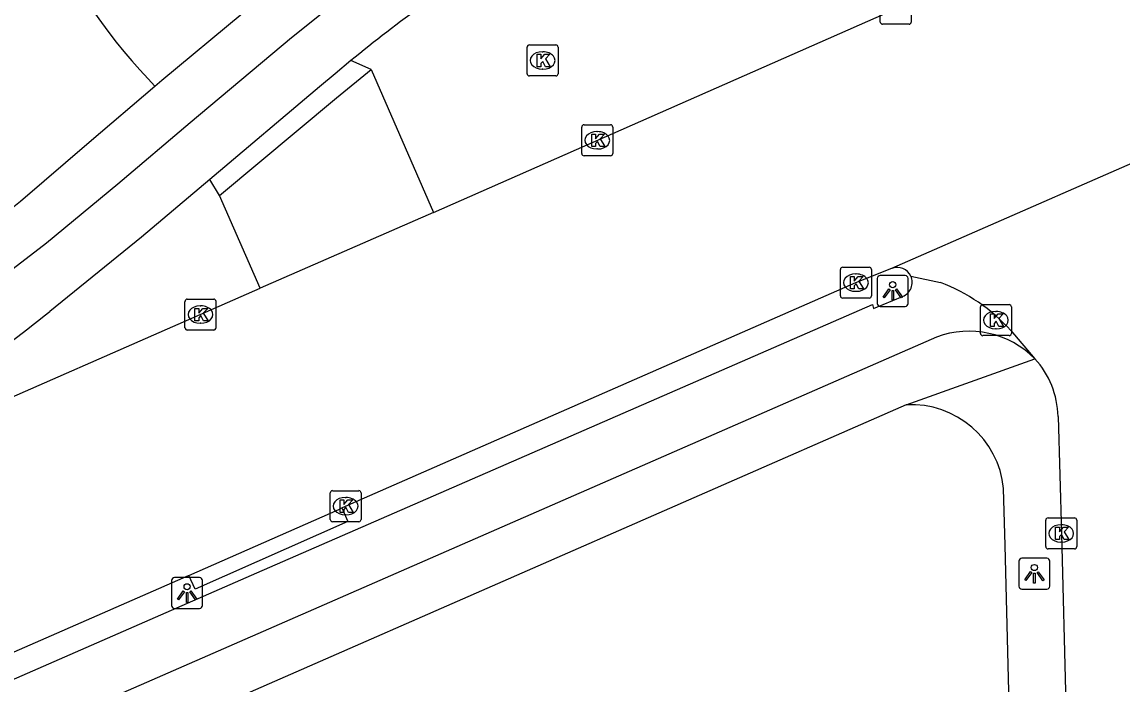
# Model space of a CAD drawing. Extents: x 157321 to 158827, y 386650 to 388532.
# Drawn here: x 157835.57 to 157871.09, y 387763.9 to 387785.3 of the extents above; entities that cross this region are included whole.
import ezdxf

# ---------------------------------------------------------------- set-up
doc = ezdxf.new("R2010")
doc.units = 0
for name, color, linetype in [('IMGEO_Berm_open', 7, 'Continuous'), ('IMGEO_Fietspad_open', 7, 'Continuous'), ('IMGEO_Kolk', 7, 'Continuous'), ('IMGEO_Lichtpunt', 7, 'Continuous'), ('IMGEO_Rijbaan_lokaal_gesloten', 7, 'Continuous'), ('IMGEO_Rijbaan_lokaal_open', 7, 'Continuous'), ('IMGEO_Voetpad_open', 7, 'Continuous')]:
    doc.layers.add(name, color=color, linetype=linetype)

msp = doc.modelspace()

# ---------------------------------------------------------------- linework, layer by layer
at = {"layer": 'IMGEO_Berm_open'}
for points in [[(157846.842, 387783.768), (157846.191, 387784.05)], [(157841.945, 387779.7), (157841.637, 387780.213)], [(157845.904, 387769.619), (157846.099, 387769.175), (157841.159, 387766.996), (157840.962, 387767.442)]]:
    msp.add_lwpolyline(points, dxfattribs=at)
at = {"layer": 'IMGEO_Fietspad_open'}
for points in [[(157846.354, 387786.457), (157844.279, 387784.789), (157840.999, 387782.043), (157838.663, 387780.059), (157836.365, 387778.156), (157834.719, 387776.897)], [(157846.191, 387784.05), (157845.684, 387783.629), (157845.183, 387783.202), (157841.637, 387780.213)], [(157841.637, 387780.213), (157839.427, 387778.35), (157836.471, 387775.957)], [(157769.959, 387734.638), (157770.171, 387734.176), (157788.445, 387742.834), (157797.893, 387747.327), (157803.739, 387750), (157804.677, 387750.444), (157810.091, 387752.884), (157815.175, 387755.151), (157823.216, 387758.725), (157835.06, 387763.984), (157843.156, 387767.523), (157863.031, 387776.185), (157863.068, 387776.049), (157864.008, 387776.443)], [(157865.106, 387775.129), (157836.688, 387762.719), (157830.503, 387759.975), (157825.13, 387757.594), (157817.687, 387754.31), (157812.222, 387751.857), (157808.098, 387750), (157806.723, 387749.381), (157800.368, 387746.45), (157793.841, 387743.435), (157789.197, 387741.196), (157779.548, 387736.625), (157767.728, 387731.043)]]:
    msp.add_lwpolyline(points, dxfattribs=at)
for centre, radius, start, end in [((157877.457, 387745.859), 49.357, 122.4253, 129.3066), ((157863.825, 387776.898), 0.491, 291.8875, 23.5117), ((157813.483, 387804.213), 36.426, 297.6939, 309.1301), ((157866.154, 387772.343), 2.977, 44.5151, 110.6225)]:
    msp.add_arc(centre, radius, start, end, dxfattribs=at)
at = {"layer": 'IMGEO_Kolk'}
for p, q in [((157863.286, 387785.296), (157863.286, 387786.148)), ((157864.287, 387786.148), (157864.287, 387785.296)), ((157864.213, 387785.222), (157863.361, 387785.222)), ((157851.957, 387784.555), (157852.809, 387784.555)), ((157851.882, 387783.629), (157851.882, 387784.481)), ((157852.37, 387784.335), (157852.395, 387784.335)), ((157852.883, 387784.481), (157852.883, 387783.629)), ((157852.809, 387783.555), (157851.957, 387783.555)), ((157852.393, 387783.775), (157852.368, 387783.775)), ((157853.646, 387781.053), (157853.646, 387781.905)), ((157853.721, 387781.979), (157854.573, 387781.979)), ((157854.134, 387781.759), (157854.159, 387781.759)), ((157854.647, 387781.905), (157854.647, 387781.053)), ((157854.157, 387781.199), (157854.132, 387781.199)), ((157854.573, 387780.979), (157853.721, 387780.979)), ((157861.999, 387776.46), (157861.999, 387777.312)), ((157862.074, 387777.386), (157862.926, 387777.386)), ((157862.487, 387777.166), (157862.512, 387777.166)), ((157863, 387777.312), (157863, 387776.46)), ((157862.926, 387776.386), (157862.074, 387776.386)), ((157862.51, 387776.606), (157862.485, 387776.606)), ((157840.836, 387775.431), (157840.836, 387776.283)), ((157840.911, 387776.357), (157841.763, 387776.357)), ((157841.324, 387776.137), (157841.349, 387776.137)), ((157841.837, 387776.283), (157841.837, 387775.431)), ((157866.518, 387775.25), (157866.518, 387776.102)), ((157866.593, 387776.176), (157867.445, 387776.176)), ((157867.519, 387776.102), (157867.519, 387775.25)), ((157867.006, 387775.956), (157867.031, 387775.956)), ((157841.763, 387775.357), (157840.911, 387775.357)), ((157841.347, 387775.577), (157841.322, 387775.577)), ((157867.029, 387775.396), (157867.004, 387775.396)), ((157867.445, 387775.176), (157866.593, 387775.176)), ((157845.522, 387769.248), (157845.522, 387770.1)), ((157845.597, 387770.174), (157846.449, 387770.174)), ((157846.523, 387770.1), (157846.523, 387769.248)), ((157846.01, 387769.954), (157846.035, 387769.954)), ((157846.033, 387769.394), (157846.008, 387769.394)), ((157868.702, 387769.295), (157869.554, 387769.295)), ((157846.449, 387769.174), (157845.597, 387769.174)), ((157868.627, 387768.369), (157868.627, 387769.221)), ((157869.115, 387769.075), (157869.14, 387769.075)), ((157869.628, 387769.221), (157869.628, 387768.369)), ((157869.554, 387768.295), (157868.702, 387768.295)), ((157869.138, 387768.515), (157869.113, 387768.515))]:
    msp.add_line(p, q, dxfattribs=at)
for points in [[(157863.286, 387785.296), (157863.286, 387786.148)], [(157864.287, 387786.148), (157864.287, 387785.296)], [(157864.213, 387785.222), (157863.361, 387785.222)], [(157851.957, 387784.555), (157852.809, 387784.555)], [(157851.882, 387783.629), (157851.882, 387784.481)], [(157852.203, 387784.255), (157852.326, 387784.255), (157852.326, 387784.104), (157852.456, 387784.255), (157852.62, 387784.255), (157852.474, 387784.104), (157852.627, 387783.855), (157852.475, 387783.855), (157852.39, 387784.019), (157852.326, 387783.952), (157852.326, 387783.855), (157852.203, 387783.855), (157852.203, 387784.255)], [(157852.883, 387784.481), (157852.883, 387783.629)], [(157852.809, 387783.555), (157851.957, 387783.555)], [(157853.646, 387781.053), (157853.646, 387781.905)], [(157853.721, 387781.979), (157854.573, 387781.979)], [(157854.647, 387781.905), (157854.647, 387781.053)], [(157853.967, 387781.679), (157854.09, 387781.679), (157854.09, 387781.528), (157854.22, 387781.679), (157854.384, 387781.679), (157854.238, 387781.528), (157854.391, 387781.279), (157854.239, 387781.279), (157854.154, 387781.443), (157854.09, 387781.376), (157854.09, 387781.279), (157853.967, 387781.279), (157853.967, 387781.679)], [(157854.573, 387780.979), (157853.721, 387780.979)], [(157861.999, 387776.46), (157861.999, 387777.312)], [(157862.074, 387777.386), (157862.926, 387777.386)], [(157862.32, 387777.086), (157862.443, 387777.086), (157862.443, 387776.935), (157862.573, 387777.086), (157862.737, 387777.086), (157862.591, 387776.935), (157862.744, 387776.686), (157862.592, 387776.686), (157862.507, 387776.85), (157862.443, 387776.783), (157862.443, 387776.686), (157862.32, 387776.686), (157862.32, 387777.086)], [(157863, 387777.312), (157863, 387776.46)], [(157862.926, 387776.386), (157862.074, 387776.386)], [(157840.836, 387775.431), (157840.836, 387776.283)], [(157840.911, 387776.357), (157841.763, 387776.357)], [(157841.157, 387776.057), (157841.28, 387776.057), (157841.28, 387775.906), (157841.41, 387776.057), (157841.574, 387776.057), (157841.428, 387775.906), (157841.581, 387775.657), (157841.429, 387775.657), (157841.344, 387775.821), (157841.28, 387775.754), (157841.28, 387775.657), (157841.157, 387775.657), (157841.157, 387776.057)], [(157841.837, 387776.283), (157841.837, 387775.431)], [(157866.518, 387775.25), (157866.518, 387776.102)], [(157866.593, 387776.176), (157867.445, 387776.176)], [(157867.519, 387776.102), (157867.519, 387775.25)], [(157866.839, 387775.876), (157866.962, 387775.876), (157866.962, 387775.725), (157867.092, 387775.876), (157867.256, 387775.876), (157867.11, 387775.725), (157867.263, 387775.476), (157867.111, 387775.476), (157867.026, 387775.64), (157866.962, 387775.573), (157866.962, 387775.476), (157866.839, 387775.476), (157866.839, 387775.876)], [(157841.763, 387775.357), (157840.911, 387775.357)], [(157867.445, 387775.176), (157866.593, 387775.176)], [(157845.522, 387769.248), (157845.522, 387770.1)], [(157845.597, 387770.174), (157846.449, 387770.174)], [(157846.523, 387770.1), (157846.523, 387769.248)], [(157845.843, 387769.874), (157845.966, 387769.874), (157845.966, 387769.723), (157846.096, 387769.874), (157846.26, 387769.874), (157846.114, 387769.723), (157846.267, 387769.474), (157846.115, 387769.474), (157846.03, 387769.638), (157845.966, 387769.571), (157845.966, 387769.474), (157845.843, 387769.474), (157845.843, 387769.874)], [(157868.702, 387769.295), (157869.554, 387769.295)], [(157846.449, 387769.174), (157845.597, 387769.174)], [(157868.627, 387768.369), (157868.627, 387769.221)], [(157868.948, 387768.995), (157869.071, 387768.995), (157869.071, 387768.844), (157869.201, 387768.995), (157869.365, 387768.995), (157869.219, 387768.844), (157869.372, 387768.595), (157869.22, 387768.595), (157869.135, 387768.759), (157869.071, 387768.692), (157869.071, 387768.595), (157868.948, 387768.595), (157868.948, 387768.995)], [(157869.628, 387769.221), (157869.628, 387768.369)], [(157869.554, 387768.295), (157868.702, 387768.295)]]:
    msp.add_lwpolyline(points, dxfattribs=at)
for centre, start, end in [((157863.363, 387785.298), 181.552, 268.448), ((157863.363, 387785.298), 181.552, 268.448), ((157864.211, 387785.298), 271.552, 358.448), ((157864.211, 387785.298), 271.552, 358.448), ((157851.959, 387784.479), 91.552, 178.448), ((157851.959, 387784.479), 91.552, 178.448), ((157852.807, 387784.479), 1.552, 88.448), ((157852.807, 387784.479), 1.552, 88.448), ((157851.959, 387783.631), 181.552, 268.448), ((157851.959, 387783.631), 181.552, 268.448), ((157852.807, 387783.631), 271.552, 358.448), ((157852.807, 387783.631), 271.552, 358.448), ((157853.723, 387781.903), 91.552, 178.448), ((157853.723, 387781.903), 91.552, 178.448), ((157854.571, 387781.903), 1.552, 88.448), ((157854.571, 387781.903), 1.552, 88.448), ((157853.723, 387781.055), 181.552, 268.448), ((157853.723, 387781.055), 181.552, 268.448), ((157854.571, 387781.055), 271.552, 358.448), ((157854.571, 387781.055), 271.552, 358.448), ((157862.076, 387777.31), 91.552, 178.448), ((157862.076, 387777.31), 91.552, 178.448), ((157862.924, 387777.31), 1.552, 88.448), ((157862.924, 387777.31), 1.552, 88.448), ((157862.076, 387776.462), 181.552, 268.448), ((157862.076, 387776.462), 181.552, 268.448), ((157862.924, 387776.462), 271.552, 358.448), ((157862.924, 387776.462), 271.552, 358.448), ((157840.913, 387776.281), 91.552, 178.448), ((157840.913, 387776.281), 91.552, 178.448), ((157841.761, 387776.281), 1.552, 88.448), ((157841.761, 387776.281), 1.552, 88.448), ((157866.595, 387776.1), 91.552, 178.448), ((157866.595, 387776.1), 91.552, 178.448), ((157867.443, 387776.1), 1.552, 88.448), ((157867.443, 387776.1), 1.552, 88.448), ((157840.913, 387775.433), 181.552, 268.448), ((157840.913, 387775.433), 181.552, 268.448), ((157841.761, 387775.433), 271.552, 358.448), ((157841.761, 387775.433), 271.552, 358.448), ((157866.595, 387775.252), 181.552, 268.448), ((157866.595, 387775.252), 181.552, 268.448), ((157867.443, 387775.252), 271.552, 358.448), ((157867.443, 387775.252), 271.552, 358.448), ((157845.599, 387770.098), 91.552, 178.448), ((157845.599, 387770.098), 91.552, 178.448), ((157846.447, 387770.098), 1.552, 88.448), ((157846.447, 387770.098), 1.552, 88.448), ((157868.704, 387769.219), 91.552, 178.448), ((157868.704, 387769.219), 91.552, 178.448), ((157869.552, 387769.219), 1.552, 88.448), ((157869.552, 387769.219), 1.552, 88.448), ((157845.599, 387769.25), 181.552, 268.448), ((157845.599, 387769.25), 181.552, 268.448), ((157846.447, 387769.25), 271.552, 358.448), ((157846.447, 387769.25), 271.552, 358.448), ((157868.704, 387768.371), 181.552, 268.448), ((157868.704, 387768.371), 181.552, 268.448), ((157869.552, 387768.371), 271.552, 358.448), ((157869.552, 387768.371), 271.552, 358.448)]:
    msp.add_arc(centre, 0.0765, start, end, dxfattribs=at)
for centre, major_axis, ratio, start_param, end_param in [((157852.369, 387784.055), (-0.387, 0.002), 0.722429, 4.712389, 7.853982), ((157852.394, 387784.055), (-0.39, 0.002), 0.717154, 1.570796, 4.712389), ((157854.133, 387781.479), (-0.387, 0.002), 0.722429, 4.712389, 7.853982), ((157854.158, 387781.479), (-0.39, 0.002), 0.717154, 1.570796, 4.712389), ((157862.486, 387776.886), (-0.387, 0.002), 0.722429, 4.712389, 7.853982), ((157862.511, 387776.886), (-0.39, 0.002), 0.717154, 1.570796, 4.712389), ((157841.323, 387775.857), (-0.387, 0.002), 0.722429, 4.712389, 7.853982), ((157841.348, 387775.857), (-0.39, 0.002), 0.717154, 1.570796, 4.712389), ((157867.005, 387775.676), (-0.387, 0.002), 0.722429, 4.712389, 7.853982), ((157867.03, 387775.676), (-0.39, 0.002), 0.717154, 1.570796, 4.712389), ((157846.009, 387769.674), (-0.387, 0.002), 0.722429, 4.712389, 7.853982), ((157846.034, 387769.674), (-0.39, 0.002), 0.717154, 1.570796, 4.712389), ((157869.114, 387768.795), (-0.387, 0.002), 0.722429, 4.712389, 7.853982), ((157869.139, 387768.795), (-0.39, 0.002), 0.717154, 1.570796, 4.712389)]:
    msp.add_ellipse(centre, major_axis=major_axis, ratio=ratio, start_param=start_param, end_param=end_param, dxfattribs=at)
at = {"layer": 'IMGEO_Lichtpunt'}
for p, q in [((157864.09, 387777.117), (157863.282, 387777.117)), ((157864.09, 387777.117), (157863.282, 387777.117)), ((157863.188, 387777.022), (157863.188, 387776.215)), ((157863.188, 387777.022), (157863.188, 387776.215)), ((157864.184, 387776.215), (157864.184, 387777.022)), ((157864.184, 387776.215), (157864.184, 387777.022)), ((157863.282, 387776.121), (157864.09, 387776.121)), ((157863.282, 387776.121), (157864.09, 387776.121)), ((157867.762, 387767.897), (157867.762, 387767.09)), ((157867.762, 387767.897), (157867.762, 387767.09)), ((157868.664, 387767.992), (157867.856, 387767.992)), ((157868.664, 387767.992), (157867.856, 387767.992)), ((157868.758, 387767.09), (157868.758, 387767.897)), ((157868.758, 387767.09), (157868.758, 387767.897)), ((157840.405, 387767.276), (157840.405, 387766.469)), ((157840.405, 387767.276), (157840.405, 387766.469)), ((157841.307, 387767.371), (157840.499, 387767.371)), ((157841.307, 387767.371), (157840.499, 387767.371)), ((157841.401, 387766.469), (157841.401, 387767.276)), ((157841.401, 387766.469), (157841.401, 387767.276)), ((157867.856, 387766.996), (157868.664, 387766.996)), ((157867.856, 387766.996), (157868.664, 387766.996)), ((157840.499, 387766.375), (157841.307, 387766.375)), ((157840.499, 387766.375), (157841.307, 387766.375))]:
    msp.add_line(p, q, dxfattribs=at)
for points in [[(157863.562, 387776.686), (157863.601, 387776.658), (157863.413, 387776.396), (157863.375, 387776.423), (157863.562, 387776.686)], [(157863.664, 387776.638), (157863.711, 387776.638), (157863.711, 387776.316), (157863.664, 387776.316), (157863.664, 387776.638)], [(157863.774, 387776.658), (157863.812, 387776.685), (157863.999, 387776.423), (157863.96, 387776.395), (157863.774, 387776.658)], [(157868.136, 387767.561), (157868.175, 387767.533), (157867.987, 387767.271), (157867.949, 387767.298), (157868.136, 387767.561)], [(157868.238, 387767.513), (157868.285, 387767.513), (157868.285, 387767.191), (157868.238, 387767.191), (157868.238, 387767.513)], [(157868.348, 387767.533), (157868.386, 387767.56), (157868.573, 387767.298), (157868.534, 387767.27), (157868.348, 387767.533)], [(157840.779, 387766.94), (157840.818, 387766.912), (157840.63, 387766.65), (157840.592, 387766.677), (157840.779, 387766.94)], [(157840.881, 387766.892), (157840.928, 387766.892), (157840.928, 387766.57), (157840.881, 387766.57), (157840.881, 387766.892)], [(157840.991, 387766.912), (157841.029, 387766.939), (157841.216, 387766.677), (157841.177, 387766.649), (157840.991, 387766.912)]]:
    msp.add_lwpolyline(points, dxfattribs=at)
for centre in [(157863.687, 387776.82), (157868.261, 387767.695), (157840.904, 387767.074)]:
    msp.add_circle(centre, 0.0994, dxfattribs=at)
for centre, start, end in [((157863.282, 387777.022), 90, 180), ((157863.282, 387777.022), 90, 180), ((157864.09, 387777.022), 0, 90), ((157864.09, 387777.022), 0, 90), ((157863.282, 387776.215), 180, 270), ((157863.282, 387776.215), 180, 270), ((157864.09, 387776.215), 270, 0), ((157864.09, 387776.215), 270, 360), ((157867.856, 387767.897), 90, 180), ((157867.856, 387767.897), 90, 180), ((157868.664, 387767.897), 0, 90), ((157868.664, 387767.897), 0, 90), ((157840.499, 387767.276), 90, 180), ((157840.499, 387767.276), 90, 180), ((157841.307, 387767.276), 0, 90), ((157841.307, 387767.276), 0, 90), ((157867.856, 387767.09), 180, 270), ((157867.856, 387767.09), 180, 270), ((157868.664, 387767.09), 270, 0), ((157868.664, 387767.09), 270, 360), ((157840.499, 387766.469), 180, 270), ((157840.499, 387766.469), 180, 270), ((157841.307, 387766.469), 270, 0), ((157841.307, 387766.469), 270, 360)]:
    msp.add_arc(centre, 0.0946, start, end, dxfattribs=at)
at = {"layer": 'IMGEO_Rijbaan_lokaal_gesloten'}
for points in [[(157863.66, 387777.349), (157877.821, 387783.552)], [(157864.275, 387777.094), (157865.226, 387776.895)], [(157867.498, 387775.342), (157868.277, 387774.43)], [(157869.024, 387772.572), (157869.136, 387768.786), (157869.272, 387763.276)]]:
    msp.add_lwpolyline(points, dxfattribs=at)
for centre, radius, start, end in [((157863.833, 387776.896), 0.484, 24.0706, 110.8882), ((157863.101, 387771.348), 5.94, 42.2525, 69.0392), ((157866.189, 387772.511), 2.836, 1.2282, 42.5765)]:
    msp.add_arc(centre, radius, start, end, dxfattribs=at)
at = {"layer": 'IMGEO_Rijbaan_lokaal_open'}
for points in [[(157848.855, 387779.149), (157863.788, 387785.721), (157867.367, 387787.314)], [(157839.865, 387783.222), (157840.093, 387783.415), (157842.686, 387785.567)], [(157841.945, 387779.7), (157845.726, 387782.853), (157846.842, 387783.768)], [(157846.842, 387783.768), (157848.855, 387779.149)], [(157839.644, 387783.459), (157839.865, 387783.222)], [(157843.258, 387776.704), (157841.945, 387779.7)], [(157848.855, 387779.149), (157843.258, 387776.704)], [(157845.904, 387769.619), (157846.023, 387769.675), (157862.5, 387776.887), (157863.66, 387777.349)], [(157825.018, 387768.678), (157831.537, 387771.565), (157843.258, 387776.704)], [(157840.962, 387767.442), (157845.799, 387769.569), (157845.904, 387769.619)], [(157834.309, 387764.533), (157834.528, 387764.625), (157840.947, 387767.435), (157840.962, 387767.442)]]:
    msp.add_lwpolyline(points, dxfattribs=at)
msp.add_arc((157852.872, 387795.928), 18.178, 183.8601, 223.3072, dxfattribs=at)
at = {"layer": 'IMGEO_Voetpad_open'}
for points in [[(157834.059, 387778.357), (157835.522, 387779.514), (157837.744, 387781.418), (157839.865, 387783.222)], [(157864.126, 387772.947), (157868.277, 387774.43)], [(157864.126, 387772.947), (157837.386, 387761.239), (157831.138, 387758.491), (157825.817, 387756.137), (157813.3, 387750.568), (157812.042, 387750), (157807.394, 387747.901), (157801.377, 387745.165), (157794.254, 387741.847), (157790.1, 387739.844), (157780.283, 387735.18)], [(157868.74, 387705.795), (157867.986, 387736.725), (157868.115, 387736.72), (157867.782, 387750), (157867.321, 387768.404), (157867.264, 387770.244)]]:
    msp.add_lwpolyline(points, dxfattribs=at)
msp.add_arc((157864.285, 387769.958), 2.993, 5.4769, 93.0414, dxfattribs=at)

doc.saveas('drawing.dxf')
